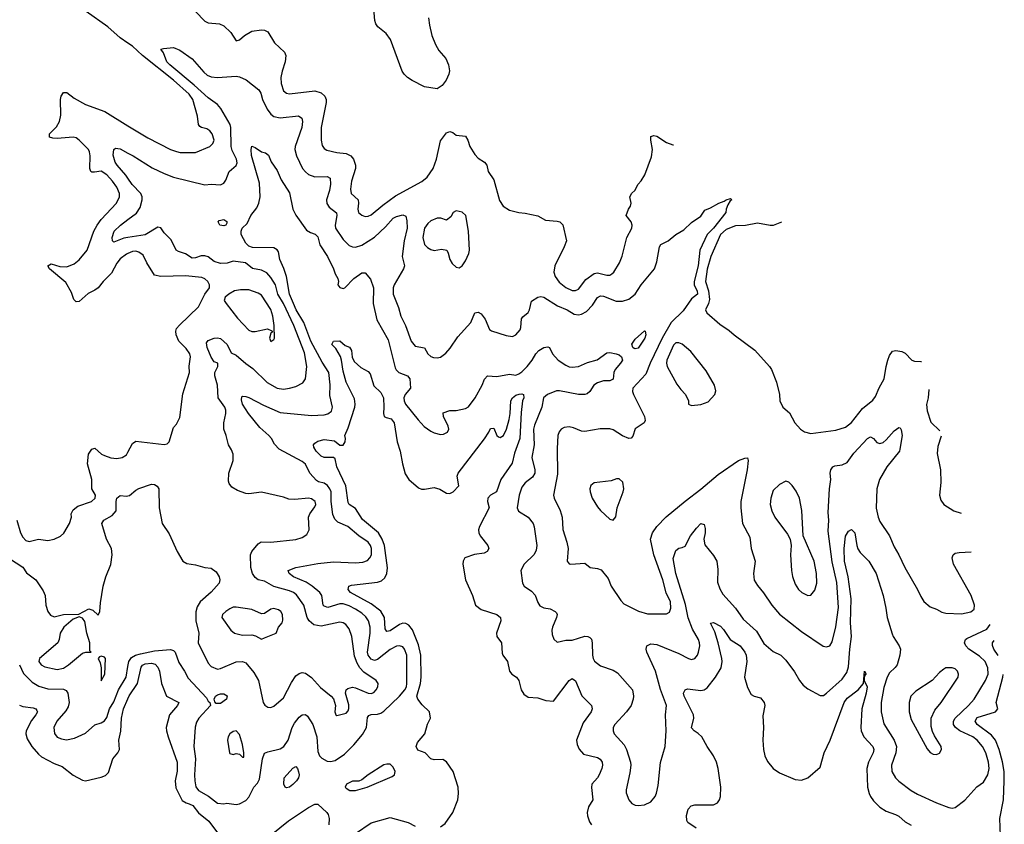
# Model space of a CAD drawing. Header units: inches. Extents: x 1384664 to 1536621, y 460766 to 646467.
# Tile 464 of 488: x 1489310 to 1495582, y 582154 to 587277. Entities that reach past the tile are written whole.
import ezdxf

# ---------------------------------------------------------------- set-up
doc = ezdxf.new("R2010")
doc.units = ezdxf.units.IN
doc.header["$MEASUREMENT"] = 0
doc.layers.add('B4588', color=7, linetype='Continuous')
doc.layers.add('B4598', color=7, linetype='Continuous')

msp = doc.modelspace()

# ---------------------------------------------------------------- linework, layer by layer
at = {"layer": 'B4588', "color": 5}
for points, elevation in [([(1490000, 587128.2), (1489950, 587162.3), (1489872.7, 587232.7), (1489733.3, 587330), (1489712.2, 587350), (1489689.8, 587390), (1489667.8, 587472.2), (1489673, 587527), (1489688, 587552), (1489710, 587553.1), (1489730, 587546.3), (1489977.1, 587390), (1490000, 587382.5)], 680), ([(1490000, 585788.5), (1489990, 585784.4), (1489950, 585753.7), (1489930, 585726.6), (1489895.8, 585664.2), (1489842.1, 585610), (1489810, 585569.9), (1489790, 585554.7), (1489746.1, 585533.9), (1489690, 585483.8), (1489670, 585481.3), (1489655.1, 585495.1), (1489639.6, 585539.6), (1489604.4, 585604.4), (1489500.4, 585690), (1489489.8, 585710), (1489510, 585721.8), (1489565.6, 585705.6), (1489610, 585704.5), (1489657.5, 585722.5), (1489690, 585747.5), (1489740.6, 585810), (1489783.4, 585930), (1489804.5, 585970), (1489830, 586004.4), (1489928, 586110), (1489947.2, 586150), (1489945.7, 586170), (1489928.4, 586210), (1489901.6, 586250), (1489865.2, 586290), (1489830, 586312.5), (1489786.3, 586306.3), (1489770, 586305.7), (1489763.5, 586310), (1489756.4, 586330), (1489759.3, 586410), (1489755.2, 586435.2), (1489748.2, 586450), (1489690, 586509.8), (1489670, 586524.2), (1489650, 586528.9), (1489550, 586520.5), (1489522.3, 586522.3), (1489499.6, 586530), (1489499.7, 586550), (1489544.5, 586595.5), (1489564.2, 586630), (1489573.1, 586670), (1489570.8, 586769.2), (1489575.4, 586790), (1489590, 586814), (1489610, 586812.7), (1489657.4, 586777.4), (1489730, 586737.2), (1489851.9, 586691.9), (1490000, 586602.2)], 680), ([(1490000, 586268), (1489987.3, 586287.3), (1489931.4, 586350), (1489918.7, 586370), (1489905.9, 586414.1), (1489909.7, 586450.2), (1489921.3, 586458.7), (1489950, 586454.9), (1490000, 586427.8)], 660), ([(1490000, 585891.4), (1489972.8, 585887.2), (1489910, 585860.9), (1489902, 585870), (1489900.5, 585890), (1489913, 585930), (1489952.4, 585970), (1490000, 586005.4)], 660), ([(1489291.3, 584090), (1489316.1, 584010), (1489330, 583982), (1489350, 583960.9), (1489370, 583955.2), (1489430, 583969.1), (1489490, 583960.9), (1489530, 583970.2), (1489570.7, 583989.3), (1489592, 584008), (1489627.7, 584070), (1489639.8, 584110), (1489639.3, 584130), (1489650, 584156.5), (1489680.9, 584179.1), (1489767.8, 584210), (1489790.4, 584229.6), (1489792.8, 584250), (1489770.7, 584290.7), (1489769.9, 584350), (1489741.7, 584450), (1489748.5, 584510), (1489770, 584542), (1489790, 584548.5), (1489831.5, 584511.5), (1489850, 584501.5), (1489890, 584486.8), (1489930, 584483), (1489963.6, 584490), (1489990, 584505.6), (1490000, 584523.7)], 680), ([(1489246.1, 583846.1), (1489330, 583791.7), (1489354.4, 583754.4), (1489412.4, 583710), (1489461, 583641), (1489473.6, 583610), (1489476, 583550), (1489489.2, 583510), (1489506.6, 583486.6), (1489530, 583475.6), (1489590, 583490.2), (1489687.5, 583492.5), (1489750, 583526.4), (1489777.2, 583517.2), (1489810, 583486), (1489820.9, 583510), (1489824.2, 583564.2), (1489843.2, 583670), (1489859.9, 583730), (1489890, 583808.4), (1489898.6, 583870), (1489895.2, 583910), (1489864.1, 583970), (1489834.2, 584070), (1489847.1, 584090), (1489899.4, 584120.6), (1489924.4, 584150), (1489924.1, 584210), (1489929.4, 584230.6), (1489939.9, 584240.1), (1489950, 584247.1), (1489990, 584242.6), (1490000, 584244.7)], 660), ([(1489309.4, 583170), (1489335, 583115), (1489390, 583058.9), (1489433.1, 583033.1), (1489490, 583016.2), (1489590, 583015.3), (1489607, 583007), (1489617.8, 582990), (1489625.6, 582930), (1489618.5, 582901.5), (1489604, 582876), (1489546, 582810), (1489527.2, 582770), (1489532, 582732), (1489550, 582708), (1489577.2, 582697.2), (1489607.6, 582692.4), (1489658.6, 582701.4), (1489730, 582733.4), (1489790, 582787.6), (1489830, 582800.7), (1489850, 582812.4), (1489865.9, 582834.1), (1489882.7, 582890), (1489910, 582934.5), (1489939.7, 583010), (1489987.8, 583090), (1490000, 583158.9)], 640), ([(1489310, 582913.4), (1489330, 582904.2), (1489395.9, 582895.9), (1489412.2, 582890), (1489419.1, 582879.1), (1489422.8, 582870), (1489413.2, 582850), (1489386, 582814), (1489351.6, 582750), (1489349.4, 582730), (1489357.7, 582697.7), (1489388.4, 582650), (1489430, 582600.2), (1489450, 582583), (1489530, 582541.3), (1489581.3, 582521.3), (1489650, 582466.9), (1489710, 582434.9), (1489730, 582431.4), (1489830, 582453.4), (1489856, 582464), (1489876.2, 582483.8), (1489903.9, 582570), (1489936.4, 582610), (1489945.3, 582630), (1489942.6, 582690), (1489953.8, 582746.2), (1489959.1, 582830), (1489972.4, 582890), (1490000, 582953.6)], 620)]:
    msp.add_lwpolyline(points, dxfattribs=dict(at, elevation=elevation))
at = {"layer": 'B4588', "color": 5, "elevation": 660}
for points in [[(1489690, 583475.3), (1489650, 583459.6), (1489592.2, 583410), (1489568.7, 583370), (1489562, 583330), (1489552.7, 583310), (1489436.1, 583210), (1489433.4, 583190), (1489446.9, 583170), (1489470, 583156.3), (1489550, 583139), (1489590, 583148.1), (1489622.2, 583170), (1489710, 583244.2), (1489730.9, 583250.9), (1489766, 583250), (1489758, 583258), (1489756.4, 583310), (1489737.7, 583370), (1489725, 583445), (1489710, 583466)], [(1489830, 583223.7), (1489819.8, 583220.2), (1489810.8, 583210), (1489822.6, 583182.6), (1489828.9, 583150), (1489830, 583066.8), (1489851.8, 583110), (1489857, 583210), (1489850, 583218)]]:
    msp.add_lwpolyline(points, close=True, dxfattribs=at)
at = {"layer": 'B4598', "color": 5}
for points, elevation in [([(1490430, 587330.3), (1490490, 587267.9), (1490510, 587258), (1490584, 587250), (1490610, 587238.4), (1490655.2, 587195.2), (1490690, 587143), (1490710, 587148), (1490742.4, 587177.6), (1490790, 587203.5), (1490850, 587213.7), (1490870, 587211), (1490890, 587200.2), (1490933.3, 587130), (1490996.3, 587070), (1491006, 587050), (1491001.2, 587010), (1490982.1, 586950), (1490974.6, 586910), (1490975, 586870), (1490990, 586824.9), (1491009.5, 586809.5), (1491030, 586805.8), (1491190, 586823.7), (1491230, 586810.9), (1491253.5, 586790), (1491261.6, 586770), (1491263.3, 586750), (1491231.8, 586591.8), (1491230.2, 586510), (1491236.5, 586476.5), (1491250, 586457), (1491267, 586447), (1491330, 586431), (1491390, 586425.5), (1491420.8, 586410), (1491437.4, 586390), (1491450, 586350.7), (1491450.1, 586330), (1491424.5, 586250), (1491418.6, 586198.6), (1491421.1, 586170), (1491465.6, 586130), (1491468.8, 586110), (1491463.5, 586070), (1491469, 586050), (1491490, 586032), (1491510, 586023.7), (1491530, 586025.7), (1491550, 586034.6), (1491622.9, 586097.1), (1491703.8, 586156.2), (1491872.2, 586247.8), (1491906, 586274), (1491944.6, 586330), (1491964.4, 586390), (1491990, 586506), (1492030, 586556), (1492050, 586564.7), (1492070, 586558), (1492090, 586542), (1492150, 586536), (1492166, 586510), (1492178.8, 586470), (1492210, 586418), (1492230, 586396), (1492271.3, 586370), (1492286, 586350), (1492294.8, 586310), (1492330, 586258), (1492366.2, 586126.2), (1492389.2, 586089.2), (1492430, 586063.6), (1492490, 586048.7), (1492530, 586045.3), (1492610, 586028.4), (1492660.7, 586000.7), (1492735, 585995), (1492750.1, 585990.1), (1492770, 585970.2), (1492793.1, 585870), (1492779.3, 585830), (1492719.6, 585710), (1492712.8, 585670), (1492721.1, 585641.1), (1492746.2, 585606.2), (1492790, 585571.1), (1492830, 585554), (1492850, 585553.4), (1492870, 585562), (1492916.4, 585623.6), (1492970, 585661.8), (1492990, 585665.1), (1493050, 585651), (1493070, 585651.3), (1493081.8, 585658.2), (1493094.2, 585670), (1493130.9, 585730), (1493149, 585771), (1493178, 585890), (1493209.1, 585950), (1493212.8, 585970), (1493205, 585990), (1493172.8, 586030), (1493187.6, 586070), (1493201.5, 586090), (1493205.8, 586110), (1493197.2, 586150), (1493210, 586172), (1493229.6, 586190), (1493249.3, 586230), (1493269.6, 586250.3), (1493291.8, 586290), (1493334.9, 586405.1), (1493341.7, 586450), (1493329.7, 586510), (1493330, 586533), (1493350, 586540.4), (1493370, 586535.8), (1493430, 586495.8), (1493470, 586479.5), (1493475.6, 586479.7)], 680), ([(1491914.1, 587290), (1491921.9, 587241.9), (1491936.7, 587176.7), (1491959.6, 587119.6), (1491980.7, 587080.7), (1492024.9, 587030), (1492042.4, 586990), (1492047.5, 586952.5), (1492044, 586930), (1492027.5, 586892.5), (1492002, 586858), (1491970, 586836), (1491890, 586849.6), (1491810, 586889.8), (1491781.3, 586910), (1491760.5, 586930), (1491747.6, 586950), (1491671.8, 587151.8), (1491644.8, 587190), (1491592.7, 587232.7), (1491579, 587250), (1491572.3, 587272.3), (1491566.3, 587346.4)], 680), ([(1490000, 586602.2), (1490125.9, 586525.9), (1490270, 586451.7), (1490310, 586437.6), (1490332.5, 586432.5), (1490430, 586432.7), (1490522, 586470), (1490541.3, 586490), (1490548.2, 586510), (1490535.5, 586550), (1490521, 586570), (1490502.6, 586582.6), (1490469.2, 586590), (1490457.1, 586597.1), (1490450, 586609.2), (1490443.6, 586663.6), (1490413, 586770), (1490390, 586804.1), (1490290, 586892), (1490092.1, 587050), (1490028.7, 587108.7), (1490000, 587128.2)], 680), ([(1490000, 586427.8), (1490032.7, 586410), (1490153.8, 586333.8), (1490230, 586298.2), (1490290, 586275.6), (1490490, 586226.1), (1490530, 586229), (1490590, 586225.5), (1490610, 586236.9), (1490623.9, 586256.1), (1490644.7, 586310), (1490690, 586348.7), (1490694.8, 586365.2), (1490692.1, 586390), (1490664.4, 586444.4), (1490658.3, 586470), (1490655.1, 586590), (1490650.2, 586610.2), (1490591.7, 586711.7), (1490570, 586738.1), (1490510, 586780.4), (1490421.3, 586861.3), (1490266.6, 586990), (1490248.4, 587010), (1490226.2, 587066.2), (1490209.3, 587090), (1490225.6, 587094.4), (1490290, 587099.5), (1490330, 587083.7), (1490410, 587028.8), (1490483.2, 586943.2), (1490505, 586925), (1490530, 586914.4), (1490570.9, 586909.1), (1490690, 586917), (1490710, 586913.6), (1490754.1, 586894.1), (1490832.9, 586830), (1490845.6, 586810), (1490857, 586770), (1490887.8, 586707.8), (1490910, 586675.9), (1490930, 586660.2), (1490970, 586651.4), (1491085.8, 586665.8), (1491107.2, 586650), (1491112, 586630), (1491108.4, 586590), (1491064.4, 586470), (1491063, 586450), (1491073.8, 586410), (1491112.9, 586330), (1491130, 586308.1), (1491150, 586292.2), (1491190, 586277.1), (1491270, 586279.7), (1491287.2, 586267.2), (1491290.1, 586230), (1491283.2, 586190), (1491264.7, 586130), (1491266.2, 586106.2), (1491282.6, 586082.6), (1491327.6, 586047.6), (1491330.9, 586030), (1491319.2, 585970), (1491322.5, 585950), (1491370, 585876.8), (1491410, 585838.9), (1491430, 585830.2), (1491450, 585828.6), (1491490, 585841.6), (1491570, 585891.5), (1491641.2, 585958.8), (1491690, 586014.4), (1491710, 586025.2), (1491750, 586035.5), (1491770, 586026), (1491776.7, 585996.7), (1491779.2, 585950), (1491759.3, 585870), (1491747.5, 585770), (1491761.3, 585710), (1491756.1, 585690), (1491695.2, 585590), (1491689.3, 585570), (1491690.2, 585530), (1491724.1, 585444.1), (1491737.6, 585390), (1491767.1, 585330), (1491804.1, 585230), (1491830, 585199.1), (1491890, 585187), (1491910.3, 585150), (1491930, 585131.8), (1491946.8, 585126.8), (1491970, 585124.6), (1491990.9, 585129.1), (1492025.9, 585154.1), (1492053.5, 585186.5), (1492101.2, 585258.8), (1492183.6, 585350), (1492210, 585410.4), (1492230, 585414.9), (1492250, 585403.7), (1492274.4, 585370), (1492303.7, 585303.7), (1492315.5, 585295.5), (1492410, 585265.4), (1492450, 585259.7), (1492471, 585270), (1492497.9, 585302.1), (1492503.1, 585316.9), (1492507.5, 585372.5), (1492514.9, 585385.1), (1492550, 585412.2), (1492558.9, 585430), (1492570, 585486), (1492610, 585510.6), (1492630, 585514.4), (1492650, 585510.3), (1492735.7, 585455.7), (1492797.4, 585430), (1492842.3, 585402.3), (1492870, 585397.4), (1492890, 585401.6), (1492920.7, 585419.3), (1492959.9, 585460.1), (1492990, 585508.7), (1493010, 585518.6), (1493030, 585516), (1493110, 585484.9), (1493150, 585485.2), (1493190, 585497.4), (1493231.3, 585530), (1493269.7, 585590), (1493353.7, 585690), (1493370, 585736), (1493386, 585830), (1493394.9, 585845.1), (1493440.9, 585870), (1493489.3, 585910), (1493540.9, 585939.1), (1493590, 585986.4), (1493650, 586026), (1493675.6, 586064.4), (1493710, 586078.4), (1493763.7, 586110), (1493798.4, 586121.6), (1493810, 586131.3), (1493839.1, 586139.1), (1493846, 586130), (1493835.8, 586124.2), (1493821.1, 586098.9), (1493810.3, 586070), (1493808.9, 586050), (1493730, 585950.6), (1493690.5, 585910), (1493641.8, 585810), (1493631.4, 585710), (1493605.8, 585610), (1493606.4, 585586.4), (1493626.7, 585550), (1493627.7, 585530), (1493590, 585500.6), (1493537.5, 585422.5), (1493459.9, 585350), (1493401.9, 585250), (1493325.9, 585090), (1493299.5, 585020.5), (1493217.1, 584930), (1493213.6, 584910), (1493219.8, 584890), (1493291, 584750), (1493294, 584726), (1493287.7, 584710), (1493230, 584671.8), (1493215.6, 584624.4), (1493206.4, 584613.6), (1493190.3, 584609.7), (1493150, 584628.5), (1493090, 584665.4), (1493070, 584671.3), (1493008.5, 584671.5), (1492910, 584654.7), (1492890, 584657.7), (1492839.1, 584679.1), (1492810, 584684.1), (1492779.3, 584680.7), (1492758.7, 584670), (1492746.2, 584653.8), (1492738.8, 584630), (1492733.4, 584546.6), (1492735.8, 584384.2), (1492711.2, 584250), (1492714.4, 584230), (1492752.9, 584152.9), (1492765.5, 584110), (1492770.1, 584030.1), (1492796, 583950), (1492803.8, 583910), (1492798.7, 583830), (1492810, 583813), (1492822, 583810), (1492910, 583816.4), (1492944.7, 583790), (1492990, 583783), (1493014.2, 583774.2), (1493058.8, 583718.8), (1493079.1, 583670), (1493139.3, 583579.3), (1493158.7, 583558.7), (1493252.1, 583512), (1493310, 583494.3), (1493430, 583494.9), (1493450, 583505.5), (1493457.2, 583530), (1493456.2, 583570), (1493428.5, 583628.5), (1493407.3, 583710), (1493349.8, 583870), (1493328.4, 583970), (1493341.2, 584010), (1493369.5, 584050.6), (1493429.1, 584110.9), (1493548.8, 584211.2), (1493650, 584287.5), (1493759.1, 584380.9), (1493890, 584471), (1493930, 584486.3), (1493947.3, 584487.3), (1493950.3, 584470.3), (1493945.2, 584410), (1493904.1, 584210), (1493904.7, 584170), (1493915.2, 584070), (1493962.3, 583982.3), (1493969.1, 583910), (1493994.4, 583830), (1493985, 583750), (1493989.4, 583709.4), (1494010, 583673.7), (1494048.6, 583628.6), (1494102, 583550), (1494150, 583491.6), (1494290, 583382.4), (1494429.1, 583289.1), (1494450, 583284.4), (1494470, 583290.5), (1494485.2, 583314.8), (1494509.3, 583410.7), (1494525.7, 583534.3), (1494514.7, 583694.7), (1494485.4, 583825.4), (1494459.9, 584019.9), (1494463.8, 584090), (1494461.3, 584138.7), (1494469.1, 584290), (1494476.4, 584350), (1494472.2, 584390), (1494477.2, 584410), (1494489.9, 584430.1), (1494503.4, 584436.6), (1494550, 584442.7), (1494581.7, 584458.3), (1494623.6, 584516.4), (1494710, 584610.3), (1494730, 584622), (1494750, 584610.8), (1494770, 584585.5), (1494790, 584578.4), (1494810, 584585.3), (1494830, 584601.3), (1494880.4, 584659.6), (1494910, 584681.6), (1494918, 584678), (1494925.7, 584665.7), (1494931.3, 584630), (1494917.7, 584542.3), (1494913.8, 584530), (1494833, 584430), (1494787.1, 584350), (1494769.5, 584290), (1494766.9, 584166.9), (1494778.6, 584110), (1494790, 584081.6), (1494850.1, 583990.1), (1494880.3, 583920.3), (1494911.3, 583870), (1494947.9, 583790), (1495030.3, 583650), (1495050, 583604), (1495070, 583573.4), (1495110, 583539.1), (1495150, 583524.9), (1495184.9, 583504.9), (1495210, 583498.5), (1495310, 583493.7), (1495370, 583506.5), (1495390, 583524.4), (1495392, 583550), (1495370.9, 583610), (1495259, 583810), (1495251.1, 583850), (1495257.6, 583870), (1495270, 583880.3), (1495294.3, 583885.7), (1495371.2, 583888.7)], 660), ([(1490000, 583158.9), (1490005.5, 583190), (1490023.5, 583216.5), (1490048.2, 583231.8), (1490079.8, 583240.2), (1490170, 583257.7), (1490270, 583266.8), (1490290, 583261.1), (1490301.1, 583250), (1490323.4, 583183.4), (1490359.8, 583130), (1490383.9, 583083.9), (1490500.2, 582960.2), (1490510, 582937.3), (1490521, 582930), (1490526.8, 582910), (1490451.2, 582828.8), (1490435.9, 582804.1), (1490427.4, 582772.6), (1490419.4, 582650), (1490430.8, 582570), (1490423.5, 582470), (1490425, 582430), (1490432.2, 582392.2), (1490450, 582369.2), (1490513.4, 582333.4), (1490570, 582289.3), (1490610, 582285.2), (1490630, 582288.9), (1490690, 582280.4), (1490710, 582283.8), (1490750, 582304.9), (1490770, 582326.8), (1490802.9, 582390), (1490824.3, 582415.7), (1490838.2, 582441.8), (1490857.4, 582570), (1490870, 582607.7), (1490890, 582616.4), (1490970, 582634.6), (1490993.5, 582650), (1491020.8, 582690), (1491046.9, 582770), (1491061.1, 582798.9), (1491090, 582836.1), (1491110, 582851.5), (1491130, 582853.8), (1491143.2, 582843.2), (1491177.2, 582790), (1491203.3, 582710), (1491210, 582618), (1491220.4, 582590), (1491235.6, 582575.6), (1491270, 582557), (1491290, 582553.4), (1491320.5, 582559.5), (1491379.8, 582600.2), (1491439.3, 582660.7), (1491493.9, 582726.1), (1491520.2, 582770), (1491526.3, 582833.7), (1491533.4, 582846.6), (1491550, 582853.8), (1491590, 582854.3), (1491610, 582860.7), (1491630, 582874.2), (1491728.9, 582970), (1491763.4, 583010), (1491773.7, 583030), (1491777.5, 583050), (1491775.6, 583230), (1491761.6, 583270), (1491750, 583283.5), (1491730, 583290.7), (1491710, 583288.2), (1491670, 583267.3), (1491590, 583203.4), (1491570, 583198), (1491550, 583205.3), (1491529.9, 583229.9), (1491526.1, 583250), (1491543.1, 583370), (1491543.9, 583410), (1491533, 583450), (1491515.2, 583475.2), (1491490, 583498.7), (1491450, 583524.9), (1491410, 583544.9), (1491370, 583558.1), (1491350, 583557.8), (1491274.1, 583534.1), (1491250, 583542.2), (1491244.3, 583550), (1491235.9, 583610), (1491221.6, 583630), (1491174.1, 583670), (1491135.1, 583695.1), (1491053.5, 583730), (1491027.2, 583750), (1491019.6, 583770), (1491070, 583789.3), (1491210, 583814), (1491310, 583824.6), (1491450, 583819), (1491496.7, 583823.3), (1491525.9, 583834.1), (1491541.8, 583850), (1491551.2, 583870), (1491552.1, 583910), (1491544.9, 583930), (1491529.8, 583950), (1491469.9, 583989.9), (1491399.8, 584050), (1491337.4, 584077.4), (1491316.8, 584096.8), (1491305.8, 584125.8), (1491293.6, 584210), (1491293.8, 584270), (1491286.9, 584290), (1491271.7, 584311.7), (1491250, 584326.7), (1491214.1, 584334.1), (1491202.1, 584342.1), (1491159.5, 584390), (1491130, 584446.2), (1491110, 584464.1), (1490962.3, 584542.3), (1490934.3, 584574.3), (1490914, 584610), (1490897, 584630), (1490840.3, 584680.3), (1490768.2, 584770), (1490729.8, 584830.2), (1490723.3, 584856.7), (1490724.7, 584875.2), (1490730, 584880.5), (1490750, 584878.3), (1490770, 584872.2), (1490862.4, 584822.4), (1490970, 584776.8), (1491170, 584756.3), (1491250, 584761.1), (1491273.2, 584766.8), (1491295.8, 584784.2), (1491302.6, 584810), (1491285.1, 584885.1), (1491287.1, 584952.9), (1491279.4, 585030), (1491237.1, 585097.1), (1491165.2, 585230), (1491120.4, 585350), (1491072.2, 585430), (1491053.5, 585470), (1491029.6, 585530), (1491010, 585641.3), (1490993.3, 585693.4), (1490967.5, 585750), (1490958.2, 585798.2), (1490950, 585811.6), (1490930, 585824.7), (1490794.3, 585825.7), (1490770, 585834.6), (1490750, 585854.6), (1490721.6, 585910), (1490720.2, 585930), (1490727.2, 585950), (1490759.7, 585980.3), (1490782.3, 586030), (1490820.2, 586079.8), (1490834.2, 586110), (1490842.8, 586150), (1490837.3, 586237.3), (1490787.1, 586412.9), (1490784, 586450), (1490790, 586471.3), (1490810, 586463), (1490850, 586434.9), (1490876, 586430), (1490894.3, 586414.3), (1490911.7, 586371.7), (1490950, 586316.3), (1490976.8, 586256.8), (1491030, 586174.8), (1491051.1, 586070), (1491070, 586031.8), (1491136.4, 585936.4), (1491162.2, 585922.2), (1491192.7, 585912.7), (1491210, 585894.4), (1491222.9, 585842.9), (1491270.8, 585770), (1491310.3, 585690), (1491319.5, 585659.5), (1491338, 585630), (1491342, 585610), (1491336, 585590), (1491350, 585571.3), (1491370, 585566.4), (1491382, 585570), (1491438.4, 585630), (1491490, 585666), (1491510, 585664.9), (1491545.4, 585625.4), (1491564.3, 585570), (1491562.7, 585470), (1491585.5, 585365.5), (1491657.8, 585237.8), (1491701.2, 585061.2), (1491707.9, 585047.9), (1491726.3, 585030), (1491780.4, 585010), (1491794.6, 584990), (1491799.1, 584930), (1491766.3, 584890), (1491758.1, 584870), (1491759.4, 584850), (1491768.7, 584830), (1491849, 584729), (1491887.8, 584687.8), (1491930, 584656.6), (1491950, 584646.2), (1491990, 584637), (1492010, 584638.5), (1492035.4, 584650), (1492044.2, 584670), (1492039.3, 584690), (1492009.8, 584750), (1492007, 584773), (1492050, 584788.2), (1492090, 584788.2), (1492150, 584801.1), (1492170, 584812.9), (1492211.1, 584868.9), (1492256.3, 584950), (1492271.9, 584988.1), (1492290, 585008.9), (1492350, 585006.3), (1492430, 585019.6), (1492470, 585014), (1492490, 585021.7), (1492510, 585034.9), (1492542.6, 585070), (1492574, 585110), (1492597.6, 585150), (1492617.6, 585170), (1492650, 585190.2), (1492674.6, 585194.6), (1492686, 585190), (1492704.4, 585150), (1492739.7, 585110), (1492790, 585077.1), (1492810, 585067.5), (1492830, 585064.5), (1492870, 585069), (1492926.5, 585093.5), (1492988.8, 585111.2), (1493050, 585155.8), (1493070, 585158.5), (1493110, 585150.2), (1493130, 585143.5), (1493144.6, 585130), (1493150.1, 585110), (1493138.5, 585090), (1493103, 585050), (1493094.5, 585030), (1493090, 584989.4), (1493070, 584976.9), (1493030, 584976.8), (1492990, 584965.6), (1492968.3, 584950), (1492943.2, 584910), (1492925.5, 584894.5), (1492910, 584889.9), (1492870.1, 584889.9), (1492750, 584914.7), (1492730, 584914.4), (1492672.8, 584890), (1492648, 584870), (1492637.1, 584810), (1492590, 584696.3), (1492584.2, 584670), (1492586.8, 584570), (1492572.3, 584490), (1492590.9, 584410), (1492590.9, 584390), (1492576.6, 584363.4), (1492531.2, 584328.8), (1492510, 584300.5), (1492492.1, 584250), (1492479.3, 584170), (1492487.3, 584147.3), (1492550, 584108.9), (1492582.2, 584070), (1492588.5, 584048.5), (1492603.5, 583930), (1492601.1, 583898.9), (1492587.8, 583872.2), (1492524.4, 583810), (1492501.6, 583770), (1492513.4, 583690), (1492524.9, 583670), (1492570, 583637.6), (1492593.4, 583613.4), (1492610, 583566.8), (1492624.7, 583544.7), (1492650, 583531.8), (1492690, 583526), (1492722, 583510), (1492730, 583500.7), (1492733.2, 583490), (1492729.2, 583470), (1492704, 583410), (1492700.3, 583390), (1492702, 583362), (1492712.7, 583332.7), (1492734.4, 583314.4), (1492790, 583327), (1492830, 583327.2), (1492910, 583351.4), (1492930, 583350.3), (1492942.6, 583342.7), (1492951.8, 583331.8), (1492957.8, 583310), (1492960.1, 583230), (1492963.5, 583210), (1492972.9, 583192.8), (1493010, 583162.4), (1493090, 583135.9), (1493119.4, 583119.4), (1493213.4, 583010), (1493220.7, 582970), (1493219.2, 582950), (1493206.5, 582910), (1493176.2, 582870), (1493102.3, 582790), (1493091.6, 582770), (1493090.3, 582750), (1493096.5, 582730), (1493160.8, 582660.8), (1493176.1, 582630), (1493202.2, 582550), (1493203.8, 582530), (1493197.4, 582482.6), (1493173.7, 582373.7), (1493173.4, 582353.4), (1493190.2, 582310.2), (1493210, 582286.7), (1493230, 582276.5), (1493250, 582272.9), (1493290, 582278.3), (1493330, 582298), (1493357.6, 582330), (1493367.7, 582352.3), (1493378, 582402), (1493392.9, 582547.1), (1493421.4, 582650), (1493428, 582750), (1493423.5, 582850), (1493431.2, 582910), (1493392, 583012), (1493360.9, 583130), (1493305.6, 583250), (1493302, 583270), (1493305.4, 583290), (1493330, 583303.2), (1493370, 583299.7), (1493510, 583241.6), (1493570, 583209.1), (1493590, 583204.2), (1493611.8, 583210), (1493628.7, 583231.3), (1493635.3, 583250), (1493642.4, 583290), (1493640.8, 583310), (1493635.3, 583330), (1493595.7, 583395.7), (1493568, 583468), (1493552.6, 583552.6), (1493490.9, 583750), (1493472.6, 583847.4), (1493490, 583898), (1493510, 583912.2), (1493530, 583915.8), (1493550, 583926), (1493582.7, 583990), (1493620.8, 584039.2), (1493650, 584068.8), (1493670, 584062), (1493677.4, 584037.4), (1493676.6, 584010), (1493667.7, 583970), (1493674.4, 583934.4), (1493730, 583864.9), (1493751.4, 583830), (1493757.4, 583777.4), (1493755.5, 583695.5), (1493770, 583653.4), (1493790, 583620.4), (1493870, 583530.3), (1493919.6, 583459.6), (1494004, 583384), (1494050, 583305.3), (1494110, 583254.9), (1494159.1, 583230), (1494190, 583198.4), (1494245.4, 583125.4), (1494277.8, 583070), (1494300.8, 583040.8), (1494330, 583016.9), (1494410, 582974.9), (1494430, 582974.9), (1494450, 582988.8), (1494550, 583079), (1494578.4, 583121.6), (1494590, 583156.3), (1494597.3, 583270), (1494609, 583350), (1494603.6, 583436.4), (1494607.3, 583590), (1494587.9, 583730), (1494564.2, 583830), (1494562.1, 583910), (1494570.9, 583989.1), (1494590, 584020.7), (1494610, 584031), (1494630, 584010.8), (1494642.6, 583930), (1494650, 583908), (1494664.8, 583884.8), (1494719.5, 583830), (1494766, 583750), (1494810.1, 583610.1), (1494828.6, 583530), (1494836.9, 583470), (1494867.6, 583367.6), (1494874.3, 583350), (1494913.4, 583290), (1494920.3, 583270), (1494916.9, 583230), (1494899, 583170), (1494887, 583153), (1494850, 583118.9), (1494835.2, 583090), (1494815, 583024.9), (1494797.5, 582930), (1494798.6, 582870), (1494814.2, 582794.2), (1494881.1, 582690), (1494895.9, 582650), (1494890.9, 582610), (1494863.5, 582530), (1494865.2, 582490), (1494890.2, 582450), (1494909.5, 582429.5), (1494988.5, 582368.5), (1495030, 582345.2), (1495150, 582290.2), (1495230, 582260.9), (1495250, 582257), (1495270, 582261.3), (1495330, 582308.7), (1495407.6, 582392.4), (1495450, 582421.5), (1495478.1, 582470), (1495485.2, 582510), (1495481.2, 582550), (1495464, 582610), (1495444.1, 582650), (1495409.8, 582690), (1495380.9, 582710), (1495298.5, 582750), (1495272.2, 582770), (1495259, 582790), (1495258.6, 582810), (1495269.8, 582830), (1495354.8, 582910), (1495390, 582951.5), (1495461.5, 583070), (1495478.7, 583110), (1495477.5, 583150), (1495460.2, 583190), (1495424.6, 583224.6), (1495357.1, 583270), (1495338, 583290), (1495329.8, 583310), (1495335.1, 583330), (1495343.2, 583336.8), (1495470, 583396.6), (1495491.2, 583427)], 640), ([(1490000, 586005.4), (1490054.2, 586045.8), (1490078.7, 586081.3), (1490091.4, 586130), (1490090.4, 586150), (1490082.2, 586170), (1490026.9, 586226.9), (1490000, 586268)], 660), ([(1494162.7, 585989), (1494110, 585966.9), (1494090, 585966.6), (1494010, 585981.9), (1493932.9, 585967.1), (1493870, 585964.7), (1493810, 585942.2), (1493773.9, 585910), (1493712.2, 585770), (1493689.6, 585689.6), (1493679.8, 585610), (1493697.7, 585550), (1493704.5, 585495.6), (1493699.1, 585470), (1493679.2, 585430), (1493687.1, 585410), (1493770, 585338.7), (1493830, 585298.4), (1493861.6, 585270), (1493993, 585173), (1494086.3, 585070), (1494100.3, 585050), (1494130.5, 584969.5), (1494151.3, 584890), (1494152, 584850), (1494171, 584810), (1494213.4, 584773.4), (1494247.3, 584710), (1494284, 584670), (1494310, 584653), (1494350, 584643), (1494510, 584663.1), (1494570, 584682.4), (1494610, 584711.8), (1494678.1, 584801.9), (1494744.9, 584855.1), (1494762.6, 584877.4), (1494785.8, 584934.2), (1494817.8, 584990), (1494829, 585070), (1494839.8, 585110), (1494850, 585139.1), (1494870, 585166), (1494890.4, 585170.4), (1494930, 585164.9), (1494950, 585153), (1494994, 585110), (1495010, 585103.1), (1495050, 585100.9), (1495055.7, 585101.8)], 680), ([(1490000, 584244.7), (1490010, 584246.9), (1490050, 584281.5), (1490070, 584291.5), (1490150, 584319.5), (1490170, 584318.4), (1490186.1, 584306.1), (1490195.8, 584290), (1490198.3, 584170), (1490218.3, 584070), (1490263.5, 584003.5), (1490313, 583890), (1490350, 583830.4), (1490374.1, 583814.1), (1490430, 583805.7), (1490488.9, 583788.9), (1490530, 583784.2), (1490562.2, 583762.2), (1490581.1, 583730), (1490585.7, 583710), (1490580.9, 583690), (1490530, 583631.7), (1490460.6, 583570), (1490440.8, 583539.2), (1490432.3, 583507.7), (1490431.4, 583450), (1490450.9, 583370), (1490447.3, 583310), (1490510, 583179.2), (1490530, 583158.9), (1490570, 583142.3), (1490590, 583145.7), (1490690, 583187.5), (1490730, 583191.5), (1490750, 583182), (1490801.1, 583121.1), (1490831.5, 583070), (1490861.6, 582930), (1490872.2, 582912.2), (1490890, 582899.1), (1490910, 582898), (1490930, 582905.5), (1490990, 582959.3), (1491042.3, 583057.7), (1491070, 583098.6), (1491090, 583115), (1491110, 583119.7), (1491130, 583116.3), (1491169.1, 583089.1), (1491225.6, 583025.6), (1491295.5, 582970), (1491310, 582953.4), (1491322.8, 582910), (1491318, 582870), (1491324.7, 582850), (1491330, 582846.8), (1491390, 582862.4), (1491402.9, 582877.1), (1491407.9, 582892.1), (1491406.1, 582913.9), (1491385, 582990), (1491390.7, 583009.3), (1491400.8, 583019.2), (1491430, 583027.8), (1491450, 583023.7), (1491530, 582988.3), (1491550, 582986.2), (1491566.1, 582993.9), (1491580.5, 583010), (1491591.5, 583030), (1491593.6, 583050), (1491582, 583070), (1491502.3, 583122.3), (1491477.5, 583150), (1491459.2, 583179.2), (1491443.9, 583223.9), (1491426, 583350), (1491410, 583398.9), (1491387, 583427), (1491370, 583436.5), (1491350, 583440.3), (1491230, 583416.3), (1491184.9, 583424.9), (1491154.5, 583450), (1491141.1, 583470), (1491119.9, 583550), (1491074.3, 583614.3), (1491054.2, 583630), (1491030, 583640.2), (1490930, 583667.6), (1490870, 583702), (1490829.5, 583710), (1490810, 583725.6), (1490793, 583750), (1490782.6, 583790), (1490781.1, 583870), (1490788.3, 583890), (1490830, 583940.4), (1490847.6, 583952.4), (1490910, 583950.3), (1491070, 583967.4), (1491110, 583980.4), (1491139.7, 584000.3), (1491153.3, 584030), (1491150.9, 584110), (1491157.6, 584130), (1491190, 584174.4), (1491196.5, 584190), (1491193.6, 584210), (1491170, 584226.3), (1491150, 584229.9), (1491062.7, 584222.7), (1491024, 584224), (1490990, 584236.3), (1490850, 584268.7), (1490770, 584257.7), (1490750, 584259.8), (1490698.7, 584278.7), (1490661.4, 584301.4), (1490644.1, 584324.1), (1490639.8, 584339.8), (1490643.5, 584390), (1490669.8, 584470.2), (1490669.8, 584510), (1490658.9, 584538.9), (1490639.8, 584570), (1490626.6, 584630), (1490609.8, 584670), (1490610.8, 584710), (1490624.2, 584770), (1490622.8, 584790), (1490616.8, 584810), (1490575, 584870), (1490570.4, 584949.6), (1490552.8, 585010), (1490553.5, 585030), (1490573.3, 585070), (1490572.7, 585090), (1490550, 585099.3), (1490530, 585128.7), (1490503.7, 585190), (1490501.3, 585218.7), (1490510, 585235.5), (1490550, 585250.4), (1490570, 585252.4), (1490590, 585247.2), (1490631.4, 585210), (1490656.8, 585156.8), (1490690, 585141.3), (1490750, 585087.7), (1490796.3, 585056.3), (1490887.1, 584967.1), (1490950, 584930.2), (1490990, 584925.2), (1491030, 584930.2), (1491070, 584942.4), (1491114.7, 584965.3), (1491130.9, 584990), (1491139.4, 585070), (1491124.8, 585155.2), (1491057, 585330), (1490991.6, 585470), (1490954.4, 585530), (1490939.7, 585590), (1490910, 585636.1), (1490884.5, 585664.5), (1490850, 585681.8), (1490793.4, 585693.4), (1490749.8, 585729.8), (1490670, 585738.7), (1490632.2, 585727.8), (1490590, 585724), (1490550, 585736.7), (1490510, 585767.3), (1490490, 585774.5), (1490466.7, 585773.3), (1490430, 585760.7), (1490410, 585758.7), (1490367.4, 585787.4), (1490321.5, 585801.5), (1490307.4, 585810), (1490275.7, 585875.7), (1490230, 585921.1), (1490210, 585952.3), (1490190, 585955.8), (1490110, 585908.4), (1490000, 585891.4)], 660), ([(1490000, 584523.7), (1490030, 584578), (1490050, 584594.3), (1490230, 584572), (1490250, 584577.1), (1490261.6, 584590), (1490290, 584681), (1490310, 584701), (1490330, 584744.7), (1490350, 584894.8), (1490392.4, 585030), (1490390.5, 585070.5), (1490398.3, 585130), (1490393.3, 585150), (1490370, 585183.4), (1490324.2, 585230), (1490306.8, 585270), (1490305.4, 585294.6), (1490309.6, 585310.4), (1490327.4, 585332.6), (1490449.6, 585450), (1490490, 585530.6), (1490518.7, 585570), (1490520.5, 585590), (1490508, 585610), (1490490, 585626.6), (1490470, 585634.8), (1490366.7, 585646.7), (1490210, 585642), (1490170, 585649.8), (1490121, 585730), (1490097.5, 585777.5), (1490070, 585797.7), (1490050, 585802.7), (1490030, 585800.8), (1490000, 585788.5)], 680), ([(1491990, 582138.5), (1492020.3, 582159.7), (1492068.7, 582230), (1492100.6, 582310), (1492106, 582350), (1492103.7, 582390), (1492070.9, 582490), (1492030, 582552.3), (1492006.7, 582566.7), (1491950, 582565.3), (1491929.9, 582569.9), (1491892.4, 582610), (1491847.1, 582627), (1491835.8, 582650), (1491844.1, 582675.9), (1491891.3, 582730), (1491909, 582791), (1491927.8, 582830), (1491920.5, 582870), (1491873.9, 582913.9), (1491847.6, 582950), (1491840.4, 582970), (1491863.2, 583050), (1491866.8, 583090), (1491864.8, 583230), (1491850, 583297.6), (1491811.7, 583391.7), (1491790, 583421.5), (1491770, 583432.6), (1491750, 583434.7), (1491730, 583427.2), (1491670, 583384.9), (1491650, 583381.8), (1491639.4, 583399.4), (1491633.9, 583470), (1491610.5, 583510.5), (1491550, 583558.3), (1491418.2, 583630), (1491403.5, 583650), (1491407, 583670), (1491423.9, 583676.1), (1491590, 583696.8), (1491615.3, 583704.7), (1491637.1, 583722.8), (1491649.8, 583750), (1491653.5, 583786.5), (1491634.8, 583930), (1491620.1, 583970), (1491595.8, 584010), (1491494.8, 584094.8), (1491450, 584164.6), (1491409.9, 584189.9), (1491402.5, 584202.5), (1491387, 584310), (1491329.9, 584430), (1491320.7, 584480.7), (1491309.9, 584489.8), (1491250.6, 584490.6), (1491230, 584499), (1491199.3, 584530), (1491184.4, 584555.6), (1491182, 584570), (1491190, 584580.7), (1491210, 584592.7), (1491250, 584603.7), (1491315.5, 584595.5), (1491350, 584568.7), (1491370, 584569), (1491384.2, 584590), (1491386.6, 584610), (1491380.7, 584630), (1491402.2, 584677.8), (1491444.5, 584810), (1491447.5, 584830), (1491443.4, 584863.4), (1491390, 584969.4), (1491370, 585038.4), (1491360.2, 585110), (1491352.9, 585132.9), (1491324.4, 585184.4), (1491299.5, 585210), (1491309.6, 585230.3), (1491350, 585232.3), (1491383.8, 585203.8), (1491411.7, 585191.7), (1491423.2, 585170), (1491428.4, 585128.4), (1491440.3, 585100.3), (1491482.8, 585062.8), (1491530, 585037.1), (1491542, 585022), (1491566.9, 584946.9), (1491610, 584902.7), (1491627.2, 584870), (1491630.4, 584810.4), (1491626.9, 584770), (1491631.7, 584751.7), (1491644, 584744), (1491676.2, 584736.2), (1491695.5, 584710), (1491715, 584590), (1491734, 584530), (1491748.6, 584448.6), (1491765.9, 584385.9), (1491789.4, 584349.4), (1491850, 584297), (1491870, 584288.7), (1491890, 584287.2), (1491950, 584297.7), (1491987.6, 584287.6), (1492030, 584261.5), (1492050, 584260.2), (1492071.2, 584270), (1492107.2, 584310), (1492097.2, 584370), (1492103.1, 584390), (1492271.6, 584608.4), (1492299.7, 584650), (1492310, 584674), (1492330, 584676), (1492350.5, 584630.5), (1492360.9, 584620.9), (1492370, 584616.3), (1492391.2, 584630), (1492411.1, 584670), (1492428.6, 584731.4), (1492434.7, 584770), (1492438, 584850), (1492449.8, 584870), (1492470, 584885.5), (1492492.6, 584892.6), (1492510, 584894), (1492520.5, 584890), (1492522.4, 584870), (1492514.3, 584850), (1492504.6, 584775.4), (1492496.5, 584610), (1492462.1, 584517.9), (1492446.4, 584453.6), (1492375.2, 584350), (1492348.7, 584271.3), (1492310, 584248.9), (1492291.9, 584230), (1492291, 584210), (1492301.5, 584170), (1492238.5, 584050), (1492233.5, 584030), (1492234.6, 584010), (1492242.7, 583990), (1492291.7, 583930), (1492298.3, 583910), (1492288.2, 583890), (1492270, 583881.4), (1492207.3, 583872.7), (1492145.7, 583850), (1492135.3, 583830), (1492133.6, 583810), (1492150.2, 583710.2), (1492194.6, 583610), (1492214, 583550), (1492250, 583521.7), (1492349.2, 583489.2), (1492373.1, 583470), (1492375.9, 583450), (1492346.9, 583370), (1492350.3, 583350.3), (1492380.3, 583310), (1492383.9, 583243.9), (1492388.8, 583230), (1492418, 583190), (1492431.4, 583130), (1492446, 583110), (1492474.6, 583090), (1492490, 583070.4), (1492504.2, 583010), (1492521.8, 582981.9), (1492550, 582964.4), (1492610, 582958.7), (1492662.8, 582942.8), (1492710, 582937.1), (1492810, 583070.2), (1492830, 583082), (1492850, 583068.2), (1492891.7, 582971.7), (1492952.9, 582910), (1492956.9, 582890), (1492951.1, 582870), (1492899, 582801), (1492858.2, 582690), (1492861.9, 582661.9), (1492873.4, 582633.4), (1492900.9, 582600.9), (1492990, 582578.4), (1493007.8, 582567.8), (1493020.2, 582550), (1493022.6, 582530), (1493018.9, 582510), (1493002, 582470), (1492990, 582449.7), (1492954.9, 582410), (1492952.5, 582387.5), (1492960.4, 582310), (1492934, 582266), (1492925.2, 582230), (1492926.9, 582206.9), (1492940.3, 582170), (1492952.4, 582150)], 620), ([(1495102.4, 584922.5), (1495097.5, 584870), (1495086.9, 584826.9), (1495090, 584787.3), (1495114.7, 584714.7), (1495170.8, 584659.2)], 680), ([(1495179.8, 584624.6), (1495159.8, 584560.2), (1495154.6, 584514.6), (1495176, 584410), (1495177.2, 584330), (1495168.9, 584250), (1495177.4, 584217.4), (1495196.3, 584190), (1495261.6, 584150), (1495307, 584135.3)], 680), ([(1493620.5, 582130), (1493565.6, 582165.6), (1493559, 582179), (1493558.4, 582210), (1493568.7, 582250), (1493587.9, 582272), (1493610, 582279), (1493730, 582277.1), (1493755, 582290), (1493768.9, 582310), (1493774.9, 582330), (1493776.2, 582390), (1493760.5, 582510), (1493750, 582549.6), (1493730, 582590.9), (1493688.8, 582648.8), (1493655, 582710), (1493632.7, 582732.7), (1493605.7, 582750), (1493589.3, 582769.3), (1493605, 582830), (1493601.7, 582850), (1493543.4, 582970), (1493538.8, 582990), (1493548.9, 583011.1), (1493564.4, 583015.6), (1493650, 583005.1), (1493670, 583009.4), (1493690, 583022), (1493743.4, 583090), (1493777.8, 583150), (1493785.8, 583190), (1493783.7, 583210), (1493759.9, 583310), (1493738.6, 583378.6), (1493710, 583434), (1493730, 583439.7), (1493775, 583415), (1493794.6, 583394.6), (1493836.6, 583330), (1493900.5, 583290), (1493930.4, 583250.4), (1493938.9, 583230), (1493942.7, 583190), (1493928.3, 583090), (1493945.6, 583025.6), (1493970, 582979.5), (1493989.3, 582969.3), (1494030, 582958.7), (1494053.4, 582930), (1494056.5, 582910), (1494044.5, 582844.5), (1494048.3, 582770), (1494044.8, 582690), (1494047.5, 582630), (1494056.6, 582590), (1494074.1, 582554.1), (1494110, 582509.1), (1494150, 582482.4), (1494250, 582439.5), (1494290, 582435.3), (1494330, 582450.3), (1494410, 582518.7), (1494435.7, 582610), (1494473.8, 582690), (1494561.3, 582930), (1494581.8, 582958.2), (1494652.2, 583010), (1494685.3, 583050), (1494692, 583130), (1494702, 583110), (1494695.3, 583104.7), (1494690.6, 583089.4), (1494690.5, 583070), (1494708.3, 583028.3), (1494703.4, 582990), (1494674.5, 582890), (1494667.4, 582770), (1494670.1, 582750), (1494687, 582710), (1494744.5, 582650), (1494750.2, 582630), (1494747.1, 582610), (1494716.8, 582550), (1494707.6, 582510), (1494711.5, 582391.5), (1494721.5, 582350), (1494730.8, 582330.8), (1494750, 582304), (1494790, 582262.7), (1494830, 582236.9), (1494890, 582216.5), (1494910, 582204.9), (1494950, 582170.3), (1494990, 582148.8)], 620), ([(1495542.9, 583228.3), (1495516.2, 583270), (1495506.9, 583293.1), (1495507.9, 583310), (1495518, 583323.8)], 620), ([(1490000, 582953.6), (1490008, 582972), (1490060.1, 583050), (1490084.6, 583155.4), (1490092.3, 583167.7), (1490110, 583176.4), (1490150, 583179.2), (1490173.2, 583173.2), (1490190, 583153.7), (1490201, 583130), (1490214.6, 583050), (1490245.3, 582970), (1490323.1, 582930), (1490315.3, 582910), (1490265, 582850), (1490243.7, 582770), (1490244.6, 582750), (1490255.9, 582710), (1490313.3, 582550), (1490312.6, 582492.6), (1490301, 582430), (1490305.8, 582385.8), (1490346.1, 582306.1), (1490370.1, 582290.1), (1490390, 582285.3), (1490412.8, 582272.8), (1490450, 582227.9), (1490514.3, 582174.4), (1490570, 582099.8)], 620), ([(1495558.8, 582081.2), (1495553, 582190), (1495576.8, 582310), (1495582.3, 582430), (1495580.6, 582490), (1495571.5, 582551.5), (1495549.9, 582630.1), (1495526.9, 582690), (1495500.8, 582720.8), (1495408.4, 582790), (1495396.2, 582810), (1495410, 582833), (1495526.9, 582870), (1495540.7, 582890), (1495530.5, 582930), (1495571.9, 583090), (1495574.1, 583108.3)], 620), ([(1490856.9, 582043.1), (1491023.3, 582176.7), (1491150, 582260.4), (1491190, 582281.2), (1491210, 582282), (1491267.1, 582230), (1491276.4, 582216.4), (1491281.5, 582190), (1491279.3, 582150)], 620), ([(1491450, 582094.9), (1491550, 582162.4), (1491670, 582196.9), (1491784.7, 582164.7), (1491830, 582142.6)], 620)]:
    msp.add_lwpolyline(points, dxfattribs=dict(at, elevation=elevation))
for points, elevation in [([(1492090, 586061.2), (1492071.3, 586050), (1492057.5, 586022.5), (1492030, 586001.2), (1491992.9, 586012.9), (1491970, 586014), (1491930, 585996), (1491910, 585980.4), (1491889.4, 585950), (1491878.6, 585890), (1491890, 585846.7), (1491907.8, 585827.8), (1491930, 585814.6), (1491950, 585808.7), (1491996.7, 585816.7), (1492030.5, 585810.5), (1492040.7, 585790), (1492050.6, 585750), (1492065.1, 585725.1), (1492090, 585700.7), (1492110, 585697.3), (1492130, 585710.8), (1492150, 585742.8), (1492172.2, 585787.8), (1492176.3, 585810), (1492169.3, 585930), (1492152, 586030), (1492130, 586052.3)], 680), ([(1490610, 585964.2), (1490586, 585970), (1490575.1, 585990), (1490581.3, 585998.7), (1490610, 586004.6), (1490630, 585992.6), (1490630, 585981.2), (1490623, 585970)], 640), ([(1490717.4, 585557.4), (1490679.3, 585550), (1490643.1, 585530), (1490618.4, 585510), (1490612.7, 585490), (1490624.9, 585470), (1490697.4, 585377.4), (1490770, 585299.5), (1490790, 585291.7), (1490810, 585292.9), (1490889, 585309), (1490916, 585296), (1490922, 585290), (1490910, 585282), (1490902.4, 585250), (1490910, 585228.2), (1490930, 585241), (1490932.8, 585250), (1490932.1, 585330), (1490922.3, 585390), (1490910, 585431.1), (1490850, 585524.2), (1490830, 585536.2), (1490770, 585556.2)], 680), ([(1493230, 585181.4), (1493224.4, 585184.4), (1493216, 585190), (1493209.2, 585210.8), (1493230, 585242.6), (1493290, 585295.5), (1493294.9, 585294.9), (1493299.5, 585270), (1493293, 585250), (1493250, 585184.8)], 640), ([(1493510, 585219.9), (1493490, 585219.5), (1493475.3, 585204.7), (1493431.6, 585110), (1493429.7, 585090), (1493435.8, 585070), (1493497.1, 584957.1), (1493521.8, 584921.8), (1493552.4, 584890), (1493570.4, 584850), (1493570.8, 584830), (1493590, 584821.3), (1493650, 584828), (1493695, 584844.9), (1493737.4, 584890), (1493745.3, 584914.7), (1493736, 584950), (1493682.3, 585042.3), (1493584.9, 585164.9), (1493530.7, 585210.7)], 680), ([(1493130, 584353), (1493112.9, 584352.9), (1493078, 584342), (1492970, 584327.3), (1492948.9, 584311.1), (1492942.4, 584290), (1492943.7, 584270), (1492956.5, 584230), (1492990, 584175.5), (1493010, 584152.7), (1493070, 584096.3), (1493090, 584090.8), (1493107.2, 584112.8), (1493116.4, 584170), (1493154.7, 584270), (1493159.1, 584290), (1493151.6, 584331.6)], 680), ([(1494190, 584338), (1494150, 584317.2), (1494110, 584279), (1494095.8, 584230), (1494090.4, 584189.6), (1494101.1, 584150), (1494120.3, 584110), (1494201.5, 584001.5), (1494217.6, 583970), (1494224.4, 583930), (1494220.3, 583870), (1494226.3, 583770), (1494232.8, 583732.8), (1494250, 583684), (1494270.4, 583650), (1494293, 583630), (1494330, 583610.4), (1494350, 583613), (1494376, 583644), (1494388.2, 583690), (1494386.6, 583750), (1494370.9, 583829.1), (1494300.7, 583990), (1494292.9, 584152.9), (1494277.7, 584230), (1494255.7, 584275.7), (1494230, 584312.3), (1494210, 584332.3)], 680), ([(1490690, 583537.6), (1490670, 583535.6), (1490650, 583526.9), (1490623, 583510), (1490602, 583490), (1490599.1, 583470), (1490654.9, 583390), (1490679.1, 583370), (1490730, 583359.3), (1490790, 583359.7), (1490813, 583353), (1490850, 583333), (1490870, 583342), (1490944, 583370), (1490958, 583410), (1490982.2, 583437.7), (1490986.3, 583453.7), (1490983.8, 583490), (1490973.1, 583510), (1490959.2, 583519.2), (1490930, 583527.9), (1490910, 583523.8), (1490870, 583497.3), (1490850, 583493.7), (1490790, 583521.5)], 680), ([(1495250, 583149.6), (1495210.4, 583149.6), (1495197.3, 583142.7), (1495170, 583120.9), (1495122, 583070), (1495018.2, 583001.8), (1494987.2, 582970), (1494976.5, 582930), (1494976, 582870), (1494990, 582820.7), (1495090, 582634), (1495110, 582610.7), (1495130, 582600.7), (1495150, 582599.1), (1495170, 582606.8), (1495182.7, 582630), (1495179.5, 582650), (1495137.2, 582717.2), (1495125.9, 582745.9), (1495117.2, 582777.3), (1495117.2, 582830), (1495139.7, 582880.3), (1495179.8, 582930), (1495288.2, 583090), (1495291, 583110), (1495284.5, 583130), (1495270, 583142.9)], 660), ([(1490562.7, 582922.7), (1490552.9, 582932.9), (1490549.2, 582950), (1490558.4, 582970), (1490570, 582978), (1490590, 582985.3), (1490610, 582984.4), (1490631.4, 582971.4), (1490627.7, 582950), (1490590, 582923.7)], 640), ([(1490690, 582749.4), (1490670, 582744.5), (1490650, 582729.3), (1490638.4, 582710), (1490634, 582690), (1490646, 582610), (1490650, 582604), (1490670, 582598), (1490690, 582603.8), (1490710, 582600.5), (1490730, 582581), (1490738, 582582), (1490738, 582610), (1490730, 582661.2), (1490710, 582726)], 660), ([(1491650, 582537.6), (1491630, 582531.6), (1491530.4, 582469.6), (1491490, 582437.2), (1491470, 582429), (1491430, 582429), (1491391.3, 582410), (1491384.7, 582390), (1491390, 582384.7), (1491414, 582370), (1491450, 582368.5), (1491524, 582390), (1491682.3, 582457.7), (1491697, 582470), (1491702, 582490), (1491690, 582517.2), (1491670, 582536.2)], 640), ([(1491010, 582385.3), (1491002, 582390), (1490992.1, 582410), (1490995.6, 582450), (1491050, 582511.6), (1491070, 582522.4), (1491079.5, 582510), (1491087.4, 582487.4), (1491090.1, 582470), (1491085.7, 582450), (1491074, 582430), (1491050, 582406.4), (1491030, 582390.8)], 620)]:
    msp.add_lwpolyline(points, close=True, dxfattribs=dict(at, elevation=elevation))

doc.saveas('drawing.dxf')
